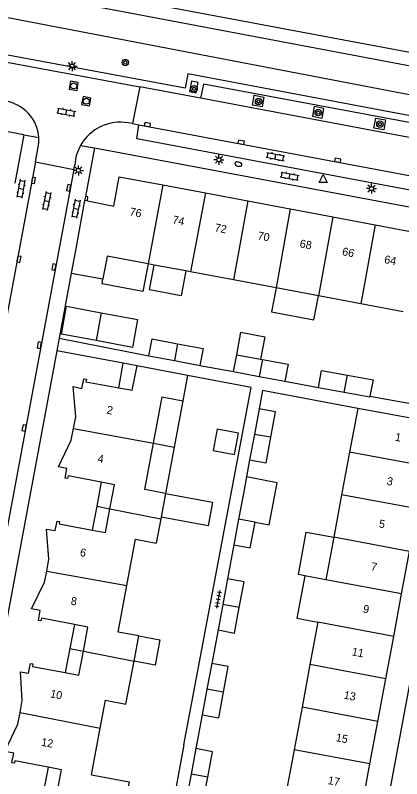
# Model space of a CAD drawing. Extents: x 124000 to 128010, y 398999 to 403000.
# Drawn here: x 126765.2 to 126813.5, y 399622.4 to 399717.7 of the extents above; entities that cross this region are included whole.
import ezdxf

# ---------------------------------------------------------------- set-up
doc = ezdxf.new("R2010")
doc.units = 0
for name, color, linetype in [('gg-afsc-erfafscheiding', 7, 'Continuous'), ('gg-afsc-muur', 7, 'Continuous'), ('gg-anno-huisnummerreeks BGT', 7, 'Continuous'), ('gg-bbg-bijgebouw', 7, 'Continuous'), ('gg-bbg-gedigitaliseerde bebouwing', 7, 'Continuous'), ('gg-bbg-gedigitaliseerde bijgebouw', 7, 'Continuous'), ('gg-bbg-hoofdgebouw', 7, 'Continuous'), ('gg-bbg-luifel en loopbrug', 7, 'Continuous'), ('gg-bbg-tussenscheiding', 7, 'Continuous'), ('gg-knt-BGT kruinlijn', 7, 'Continuous'), ('gg-knt-verharding', 7, 'Continuous'), ('gg-knt-verharding nz', 7, 'Continuous'), ('gg-kntw-beschoeiing', 7, 'Continuous'), ('gt-grn-groengrens', 7, 'Continuous'), ('gt-grn-weggrens', 7, 'Continuous'), ('gt-symb-boom', 7, 'Continuous'), ('gt-symb-brandkraan', 7, 'Continuous'), ('gt-symb-klinker verharding', 7, 'Continuous'), ('gt-symb-kolk', 7, 'Continuous'), ('gt-symb-lichtmast', 7, 'Continuous'), ('gt-symb-rioolschacht', 7, 'Continuous'), ('gt-symb-tegel verharding', 7, 'Continuous'), ('gt-symb-waterafsluiter', 7, 'Continuous')]:
    doc.layers.add(name, color=color, linetype=linetype)

# ---------------------------------------------------------------- blocks, each defined once
blk = doc.blocks.new('gt0-TEG1')
at = {"layer": 'gt-symb-tegel verharding'}
for p, q in [((-1.125, 0), (1.125, 0)), ((-0.9, -0.25), (-0.9, 0.25)), ((-0.45, -0.25), (-0.45, 0.25)), ((0, -0.25), (0, 0.25)), ((0.45, -0.25), (0.45, 0.25)), ((0.9, -0.25), (0.9, 0.25))]:
    blk.add_line(p, q, dxfattribs=at)
blk = doc.blocks.new('gt0-LMAST')
at = {"layer": 'gt-symb-lichtmast'}
for p, q in [((-0.182, 0.173), (-0.447, 0.438)), ((-0.005, 0.246), (-0.005, 0.621)), ((0.172, 0.173), (0.437, 0.438)), ((-0.255, -0.004), (-0.63, -0.004)), ((-0.182, -0.181), (-0.447, -0.446)), ((-0.005, -0.254), (-0.005, -0.629)), ((0.437, -0.446), (0.172, -0.181)), ((0.245, -0.004), (0.62, -0.004))]:
    blk.add_line(p, q, dxfattribs=at)
blk.add_circle((-0.005, -0.004), 0.25, dxfattribs=at)
blk = doc.blocks.new('gt0-WAFSL')
at = {"layer": 'gt-symb-waterafsluiter'}
for p, q in [((-0.5, -0.333), (0, 0.667)), ((0, 0.667), (0.5, -0.333)), ((0.5, -0.333), (-0.5, -0.333))]:
    blk.add_line(p, q, dxfattribs=at)
blk = doc.blocks.new('gt0-KL1')
at = {"layer": 'gt-symb-klinker verharding'}
for p, q in [((-1.15, 0.3), (1.15, 0.3)), ((-1, -0.3), (-1, 0.3)), ((-0.5, 0.3), (-0.5, 0.45)), ((0, -0.3), (0, 0.3)), ((0.5, 0.3), (0.5, 0.45)), ((1, -0.3), (1, 0.3)), ((-1.15, -0.3), (1.15, -0.3)), ((-0.5, -0.45), (-0.5, -0.3)), ((0.5, -0.45), (0.5, -0.3))]:
    blk.add_line(p, q, dxfattribs=at)
blk = doc.blocks.new('gt0-BR')
at = {"layer": 'gt-symb-brandkraan'}
for centre, radius, start, end in [((-0.244, 0), 0.206, 107.56694, 252.43307), ((0.599, -2.664), 3, 106.89205, 107.56694), ((0, -0.691), 0.938, 73.10799, 106.89205), ((-0.599, -2.664), 3, 72.43309, 73.10799), ((0.244, 0), 0.206, 287.56695, 72.43309), ((0.599, 2.664), 3, 252.43307, 253.10797), ((0, 0.691), 0.938, 253.10797, 286.89206), ((-0.599, 2.664), 3, 286.89206, 287.56695)]:
    blk.add_arc(centre, radius, start, end, dxfattribs=at)
blk = doc.blocks.new('gt0-KOLK')
at = {"layer": 'gt-symb-kolk'}
blk.add_lwpolyline([(0, 0), (0.375, 0), (0.375, 0.4), (-0.375, 0.4), (-0.375, 0), (0, 0)], dxfattribs=at)
blk = doc.blocks.new('gt0-RS')
at = {"layer": 'gt-symb-rioolschacht'}
blk.add_lwpolyline([(-0.5, -0.5), (0.5, -0.5), (0.5, 0.5), (-0.5, 0.5)], close=True, dxfattribs=at)
blk.add_circle((0, 0), 0.375, dxfattribs=at)
blk = doc.blocks.new('gt0-BOOM')
at = {"layer": 'gt-symb-boom'}
for radius in [0.4, 0.2]:
    blk.add_circle((0, 0), radius, dxfattribs=at)

msp = doc.modelspace()

# ---------------------------------------------------------------- linework, layer by layer
at = {"layer": 'gg-afsc-erfafscheiding'}
for p, q in [((126770.676, 399677.386), (126781.897, 399675.179)), ((126809.535, 399670.166), (126817.274, 399668.724)), ((126786.281, 399626.612), (126787.966, 399635.647))]:
    msp.add_line(p, q, dxfattribs=at)
msp.add_lwpolyline([(126786.281, 399626.612), (126784.632, 399617.772), (126778.822, 399618.856)], dxfattribs=at)
at = {"layer": 'gg-afsc-muur'}
for p, q in [((126773.954, 399695.09), (126773.857, 399694.603)), ((126772.178, 399685.508), (126770.676, 399677.386)), ((126788.272, 399673.991), (126792.489, 399673.214)), ((126798.903, 399672.023), (126803.105, 399671.218)), ((126794.494, 399662.187), (126794.098, 399660.058)), ((126792.518, 399651.576), (126791.729, 399647.343)), ((126790.538, 399640.95), (126789.757, 399636.756)), ((126788.565, 399630.359), (126787.778, 399626.133))]:
    msp.add_line(p, q, dxfattribs=at)
for points in [[(126774.202, 399694.532), (126774.269, 399695.032), (126773.954, 399695.09)], [(126787.966, 399635.647), (126794.691, 399671.229), (126786.726, 399672.735)], [(126808.017, 399668.628), (126796.108, 399670.851), (126795.685, 399668.58)]]:
    msp.add_lwpolyline(points, dxfattribs=at)
at = {"layer": 'gg-bbg-bijgebouw'}
for p, q in [((126781.897, 399675.179), (126785.085, 399674.585)), ((126792.489, 399673.214), (126792.882, 399675.328)), ((126792.882, 399675.328), (126795.854, 399674.777)), ((126785.085, 399674.585), (126788.272, 399673.991)), ((126795.854, 399674.777), (126796.095, 399674.732)), ((126792.489, 399673.214), (126795.696, 399672.619)), ((126795.696, 399672.619), (126798.903, 399672.023)), ((126803.105, 399671.218), (126806.333, 399670.633))]:
    msp.add_line(p, q, dxfattribs=at)
for points in [[(126781.897, 399675.179), (126782.291, 399677.293), (126785.489, 399676.698)], [(126785.489, 399676.698), (126788.686, 399676.102), (126788.272, 399673.991)], [(126796.095, 399674.732), (126799.307, 399674.135), (126798.903, 399672.023)], [(126803.105, 399671.218), (126803.488, 399673.334), (126806.726, 399672.75)], [(126806.726, 399672.75), (126809.944, 399672.17), (126809.535, 399670.166)], [(126806.333, 399670.633), (126809.513, 399670.057), (126809.535, 399670.166)]]:
    msp.add_lwpolyline(points, dxfattribs=at)
at = {"layer": 'gg-bbg-gedigitaliseerde bebouwing'}
for p, q in [((126786.726, 399672.735), (126786.132, 399669.57)), ((126808.017, 399668.628), (126806.996, 399663.159)), ((126806.996, 399663.159), (126806.003, 399657.841)), ((126806.003, 399657.841), (126805.013, 399652.533)), ((126783.371, 399654.847), (126782.798, 399651.79)), ((126783.41, 399655.054), (126783.371, 399654.847)), ((126805.013, 399652.533), (126804.022, 399647.224)), ((126804.022, 399647.224), (126801.385, 399647.718)), ((126803.035, 399641.926), (126802.043, 399636.617)), ((126802.043, 399636.617), (126801.051, 399631.309)), ((126801.051, 399631.309), (126800.06, 399626)), ((126800.06, 399626), (126799.069, 399620.692))]:
    msp.add_line(p, q, dxfattribs=at)
for points in [[(126782.472, 399664.264), (126783.558, 399670.053), (126786.132, 399669.57)], [(126783.963, 399658.003), (126781.389, 399658.486), (126782.472, 399664.264)], [(126801.385, 399647.718), (126800.393, 399642.421), (126803.035, 399641.926)], [(126774.711, 399622.875), (126779.411, 399621.992), (126778.822, 399618.856)]]:
    msp.add_lwpolyline(points, dxfattribs=at)
at = {"layer": 'gg-bbg-gedigitaliseerde bijgebouw'}
for p, q in [((126775.939, 399680.556), (126775.288, 399677.081)), ((126795.685, 399668.58), (126795.088, 399665.374)), ((126795.088, 399665.374), (126794.494, 399662.187)), ((126794.098, 399660.058), (126793.71, 399657.973)), ((126793.71, 399657.973), (126793.113, 399654.767)), ((126793.113, 399654.767), (126792.518, 399651.576)), ((126791.729, 399647.343), (126791.132, 399644.138)), ((126791.132, 399644.138), (126790.538, 399640.95)), ((126789.757, 399636.756), (126789.16, 399633.551)), ((126789.16, 399633.551), (126788.565, 399630.359)), ((126787.778, 399626.133), (126787.181, 399622.928)), ((126787.181, 399622.928), (126786.586, 399619.735))]:
    msp.add_line(p, q, dxfattribs=at)
for points in [[(126775.288, 399677.081), (126770.951, 399677.893), (126771.602, 399681.368), (126775.939, 399680.556)], [(126797.155, 399665.007), (126797.749, 399668.195), (126795.685, 399668.58)], [(126793.104, 399665.524), (126790.451, 399666.026), (126789.949, 399663.372), (126792.602, 399662.871), (126793.104, 399665.524)], [(126794.494, 399662.187), (126796.558, 399661.802), (126797.155, 399665.007)], [(126795.178, 399654.396), (126796.948, 399654.066), (126797.93, 399659.344), (126794.098, 399660.058)], [(126783.963, 399658.003), (126789.86, 399656.898), (126789.308, 399653.949), (126783.41, 399655.054)], [(126792.518, 399651.576), (126794.581, 399651.191), (126795.178, 399654.396)], [(126793.199, 399643.77), (126793.793, 399646.959), (126791.729, 399647.343)], [(126790.538, 399640.95), (126792.602, 399640.565), (126793.199, 399643.77)], [(126791.226, 399633.179), (126791.821, 399636.372), (126789.757, 399636.756)], [(126788.565, 399630.359), (126790.629, 399629.974), (126791.226, 399633.179)], [(126789.247, 399622.556), (126789.842, 399625.749), (126787.778, 399626.133)], [(126786.586, 399619.735), (126788.65, 399619.351), (126789.247, 399622.556)]]:
    msp.add_lwpolyline(points, dxfattribs=at)
at = {"layer": 'gg-bbg-hoofdgebouw'}
for p, q in [((126783.658, 399696.52), (126788.976, 399695.524)), ((126788.976, 399695.524), (126794.282, 399694.531)), ((126773.857, 399694.603), (126772.696, 399688.343)), ((126774.202, 399694.532), (126773.857, 399694.603)), ((126794.282, 399694.531), (126799.581, 399693.539)), ((126799.581, 399693.539), (126804.899, 399692.544)), ((126804.899, 399692.544), (126810.197, 399691.552)), ((126810.197, 399691.552), (126815.504, 399690.558)), ((126772.696, 399688.343), (126772.178, 399685.508)), ((126782.551, 399686.523), (126781.791, 399686.665)), ((126786.496, 399685.784), (126782.551, 399686.523)), ((126787.098, 399685.671), (126786.496, 399685.784)), ((126792.494, 399684.661), (126787.098, 399685.671)), ((126772.178, 399685.508), (126776.148, 399684.782)), ((126797.792, 399683.668), (126792.494, 399684.661)), ((126803.1, 399682.674), (126797.792, 399683.668)), ((126808.388, 399681.684), (126803.1, 399682.674)), ((126813.686, 399680.692), (126808.388, 399681.684)), ((126786.726, 399672.735), (126780.417, 399673.934)), ((126817.503, 399666.857), (126808.017, 399668.628)), ((126813.506, 399645.446), (126814.497, 399650.755)), ((126812.517, 399640.147), (126813.506, 399645.446)), ((126780.033, 399637.046), (126780.625, 399640.202)), ((126811.526, 399634.84), (126812.517, 399640.147)), ((126810.535, 399629.532), (126811.526, 399634.84)), ((126809.544, 399624.223), (126810.535, 399629.532)), ((126774.711, 399622.875), (126775.8, 399628.684)), ((126808.554, 399618.915), (126809.544, 399624.223))]:
    msp.add_line(p, q, dxfattribs=at)
for points in [[(126774.202, 399694.532), (126777.503, 399693.857), (126778.193, 399697.543), (126783.658, 399696.52)], [(126781.791, 399686.665), (126776.662, 399687.626), (126776.148, 399684.782)], [(126778.132, 399671.187), (126779.804, 399670.881), (126780.417, 399673.934)], [(126772.472, 399666.09), (126772.764, 399667.561), (126772.409, 399671.344), (126773.488, 399671.111), (126773.759, 399672.322), (126774.072, 399672.255), (126774.005, 399671.942), (126778.132, 399671.187)], [(126775.911, 399659.402), (126771.784, 399660.184), (126771.724, 399659.87), (126771.42, 399659.916), (126771.646, 399661.125), (126770.579, 399661.326), (126772.186, 399664.646), (126772.472, 399666.09)], [(126777.019, 399656.087), (126777.581, 399659.085), (126775.911, 399659.402)], [(126774.816, 399653.421), (126776.462, 399653.113), (126777.019, 399656.087)], [(126769.114, 399648.302), (126769.401, 399649.774), (126769.097, 399653.524), (126770.175, 399653.355), (126770.419, 399654.553), (126770.722, 399654.512), (126770.663, 399654.197), (126774.816, 399653.421)], [(126779.138, 399646.484), (126780.224, 399652.273), (126782.798, 399651.79)], [(126772.605, 399641.626), (126768.457, 399642.402), (126768.399, 399642.089), (126768.071, 399642.118), (126768.304, 399643.364), (126767.214, 399643.568), (126768.84, 399646.898), (126769.114, 399648.302)], [(126780.625, 399640.202), (126778.051, 399640.685), (126779.138, 399646.484)], [(126773.71, 399638.316), (126774.276, 399641.314), (126772.605, 399641.626)], [(126771.431, 399635.63), (126773.143, 399635.31), (126773.71, 399638.316)], [(126775.8, 399628.684), (126776.453, 399632.163), (126779.027, 399631.68), (126780.033, 399637.046)], [(126765.789, 399630.646), (126766.065, 399632.12), (126765.832, 399635.716), (126766.852, 399635.564), (126767.081, 399636.77), (126767.393, 399636.711), (126767.334, 399636.396), (126771.431, 399635.63)], [(126769.284, 399623.813), (126765.127, 399624.593), (126765.072, 399624.299), (126764.759, 399624.348), (126764.989, 399625.575), (126763.883, 399625.782), (126765.513, 399629.168), (126765.789, 399630.646)], [(126770.381, 399620.442), (126770.955, 399623.499), (126769.284, 399623.813)]]:
    msp.add_lwpolyline(points, dxfattribs=at)
at = {"layer": 'gg-bbg-luifel en loopbrug'}
for p, q in [((126779.836, 399676.229), (126775.288, 399677.081)), ((126778.132, 399671.187), (126778.693, 399674.253)), ((126780.417, 399673.934), (126778.693, 399674.253)), ((126786.132, 399669.57), (126785.048, 399663.79)), ((126782.472, 399664.264), (126785.048, 399663.79)), ((126785.048, 399663.79), (126783.963, 399658.003)), ((126775.911, 399659.402), (126775.364, 399656.411)), ((126775.364, 399656.411), (126774.816, 399653.421)), ((126775.364, 399656.411), (126777.019, 399656.087)), ((126772.605, 399641.626), (126772.018, 399638.628)), ((126772.018, 399638.628), (126771.431, 399635.63)), ((126772.018, 399638.628), (126773.71, 399638.316)), ((126769.284, 399623.813), (126768.72, 399620.757))]:
    msp.add_line(p, q, dxfattribs=at)
for points in [[(126781.791, 399686.665), (126781.149, 399683.238), (126776.038, 399684.196), (126776.148, 399684.782)], [(126786.496, 399685.784), (126785.915, 399682.682), (126781.971, 399683.421), (126782.551, 399686.523)], [(126797.792, 399683.668), (126797.23, 399680.668), (126802.538, 399679.674), (126803.1, 399682.674)], [(126775.939, 399680.556), (126780.487, 399679.704), (126779.836, 399676.229)], [(126792.882, 399675.328), (126793.405, 399678.121), (126796.376, 399677.564), (126795.854, 399674.777)], [(126801.385, 399647.718), (126800.594, 399647.864), (126801.573, 399653.168), (126805.013, 399652.533)], [(126780.625, 399640.202), (126783.247, 399639.718), (126782.664, 399636.56), (126780.033, 399637.046)]]:
    msp.add_lwpolyline(points, dxfattribs=at)
at = {"layer": 'gg-bbg-tussenscheiding'}
for p, q in [((126783.658, 399696.52), (126781.791, 399686.665)), ((126788.976, 399695.524), (126787.098, 399685.671)), ((126794.282, 399694.531), (126792.494, 399684.661)), ((126799.581, 399693.539), (126797.792, 399683.668)), ((126804.899, 399692.544), (126803.1, 399682.674)), ((126810.197, 399691.552), (126808.388, 399681.684)), ((126785.489, 399676.698), (126785.085, 399674.585)), ((126796.095, 399674.732), (126795.696, 399672.619)), ((126806.333, 399670.633), (126806.726, 399672.75)), ((126772.472, 399666.09), (126782.472, 399664.264)), ((126797.155, 399665.007), (126795.088, 399665.374)), ((126816.481, 399661.382), (126806.996, 399663.159)), ((126783.963, 399658.003), (126783.41, 399655.054)), ((126815.488, 399656.063), (126806.003, 399657.841)), ((126777.019, 399656.087), (126783.371, 399654.847)), ((126795.178, 399654.396), (126793.113, 399654.767)), ((126814.497, 399650.755), (126805.013, 399652.533)), ((126769.114, 399648.302), (126779.138, 399646.484)), ((126813.506, 399645.446), (126804.022, 399647.224)), ((126793.199, 399643.77), (126791.132, 399644.138)), ((126812.517, 399640.147), (126803.035, 399641.926)), ((126773.71, 399638.316), (126780.033, 399637.046)), ((126811.526, 399634.84), (126802.043, 399636.617)), ((126791.226, 399633.179), (126789.16, 399633.551)), ((126765.789, 399630.646), (126775.8, 399628.684)), ((126810.535, 399629.532), (126801.051, 399631.309)), ((126809.544, 399624.223), (126800.06, 399626)), ((126789.247, 399622.556), (126787.181, 399622.928))]:
    msp.add_line(p, q, dxfattribs=at)
at = {"layer": 'gg-knt-BGT kruinlijn'}
msp.add_line((126722.765, 399725.412), (126829.331, 399704.974), dxfattribs=at)
at = {"layer": 'gg-knt-verharding'}
for p, q in [((126766.236, 399702.778), (126711.412, 399713.014)), ((126780.769, 399708.782), (126779.855, 399704.188)), ((126788.347, 399707.378), (126780.769, 399708.782)), ((126779.855, 399704.188), (126780.643, 399704.049)), ((126766.236, 399702.778), (126765.111, 399696.73)), ((126775.091, 399701.154), (126773.954, 399695.09)), ((126775.091, 399701.154), (126825.266, 399691.774)), ((126767.704, 399699.403), (126759.088, 399653.274)), ((126767.704, 399699.403), (126772.509, 399698.441)), ((126772.509, 399698.441), (126763.912, 399652.356)), ((126770.676, 399677.386), (126770.378, 399675.794)), ((126770.378, 399675.794), (126760.38, 399622.342)), ((126778.693, 399674.253), (126770.378, 399675.794)), ((126820.456, 399666.301), (126810.506, 399612.894))]:
    msp.add_line(p, q, dxfattribs=at)
for points in [[(126823.532, 399701.645), (126819.978, 399702.314), (126820.342, 399704.089), (126786.772, 399710.41), (126786.43, 399708.625), (126764.273, 399712.744)], [(126786.988, 399708.206), (126787.817, 399708.042), (126788.065, 399709.309), (126787.236, 399709.473), (126786.988, 399708.206)], [(126817.739, 399701.844), (126818.041, 399703.639), (126788.719, 399709.125), (126788.347, 399707.378)], [(126795.057, 399707.732), (126796.287, 399707.503), (126796.073, 399706.268), (126794.846, 399706.495), (126795.057, 399707.732)], [(126802.344, 399705.097), (126803.551, 399704.868), (126803.782, 399706.075), (126802.574, 399706.322), (126802.344, 399705.097)], [(126810.262, 399704.88), (126811.496, 399704.661), (126811.286, 399703.424), (126810.045, 399703.614), (126810.262, 399704.88)], [(126821.869, 399696.322), (126821.459, 399694.576), (126780.379, 399702.27), (126780.643, 399704.049)]]:
    msp.add_lwpolyline(points, dxfattribs=at)
at = {"layer": 'gg-knt-verharding nz'}
for p, q in [((126764.122, 399711.867), (126780.769, 399708.782)), ((126817.739, 399701.844), (126788.347, 399707.378)), ((126779.855, 399704.188), (126779.309, 399704.285)), ((126780.643, 399704.049), (126821.869, 399696.322)), ((126772.509, 399698.441), (126772.624, 399699.056))]:
    msp.add_line(p, q, dxfattribs=at)
msp.add_lwpolyline([(126767.704, 399699.403), (126768.037, 399701.235), (126768.114, 399701.832), (126768.117, 399702.433)], dxfattribs=at)
for centre, radius, start, end in [((126763.241, 399702.157), 4.883, 3.24544, 82.85293), ((126778.346, 399698.629), 5.738, 80.33976, 150.30537), ((126778.346, 399698.628), 5.738, 150.29482, 175.71992)]:
    msp.add_arc(centre, radius, start, end, dxfattribs=at)
at = {"layer": 'gg-kntw-beschoeiing'}
msp.add_lwpolyline([(126732.355, 399728.505), (126837.206, 399708.85), (126842.38, 399711.96), (126845.497, 399711.361), (126845.528, 399711.309)], dxfattribs=at)
at = {"layer": 'gt-grn-groengrens'}
msp.add_lwpolyline([(126844.255, 399710.406), (126842.422, 399710.486), (126837.325, 399707.09), (126724.751, 399728.358), (126720.041, 399732.733), (126720.467, 399734.908)], dxfattribs=at)
at = {"layer": 'gt-grn-weggrens'}
for p, q in [((126766.236, 399702.778), (126768.117, 399702.433)), ((126773.362, 399701.471), (126775.091, 399701.154))]:
    msp.add_line(p, q, dxfattribs=at)

# ---------------------------------------------------------------- block references
at = {"layer": 'gt-symb-boom'}
for p in [(126778.95, 399711.811), (126787.543, 399708.529), (126795.607, 399706.952), (126803.071, 399705.56), (126810.785, 399704.113)]:
    msp.add_blockref('gt0-BOOM', p, dxfattribs=at)
at = {"layer": 'gt-symb-brandkraan', "rotation": -14.898187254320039}
msp.add_blockref('gt0-BR', (126793.092, 399699.126), dxfattribs=at)
at = {"layer": 'gt-symb-klinker verharding'}
for p, rotation in [((126771.562, 399705.621), -10.602058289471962), ((126797.73, 399700.066), -10.71464389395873), ((126799.505, 399697.623), -10.714643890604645), ((126765.896, 399696.06), -100.14079314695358), ((126769.117, 399694.529), -100.95043426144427), ((126772.773, 399693.57), -100.60205829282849)]:
    msp.add_blockref('gt0-KL1', p, dxfattribs=dict(at, rotation=rotation))
at = {"layer": 'gt-symb-kolk'}
for p, rotation in [((126781.668, 399703.858), -10.54573436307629), ((126793.398, 399701.659), -10.602058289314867), ((126805.478, 399699.403), -10.602058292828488), ((126767.269, 399697.134), -100.78161673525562), ((126772.063, 399696.134), 79.10581701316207), ((126765.441, 399687.28), -100.48938981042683), ((126770.22, 399686.24), 79.45426563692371), ((126768.389, 399676.475), 79.39794170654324), ((126766.486, 399666.137), 79.56697526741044)]:
    msp.add_blockref('gt0-KOLK', p, dxfattribs=dict(at, rotation=rotation))
at = {"layer": 'gt-symb-lichtmast'}
for p in [(126772.289, 399711.368), (126790.657, 399699.677), (126773.083, 399698.347), (126809.74, 399696.068)]:
    msp.add_blockref('gt0-LMAST', p, dxfattribs=at)
at = {"layer": 'gt-symb-rioolschacht'}
for p, rotation in [((126772.495, 399708.897), 80.97080115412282), ((126774.064, 399706.982), -10.54573436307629)]:
    msp.add_blockref('gt0-RS', p, dxfattribs=dict(at, rotation=rotation))
at = {"layer": 'gt-symb-tegel verharding', "rotation": -100.65836150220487}
msp.add_blockref('gt0-TEG1', (126790.549, 399644.793), dxfattribs=at)
at = {"layer": 'gt-symb-waterafsluiter'}
msp.add_blockref('gt0-WAFSL', (126803.673, 399697.165), dxfattribs=at)

# ---------------------------------------------------------------- texts
at = {"layer": 'gg-anno-huisnummerreeks BGT'}
for s, rotation, p in [('76', 349.4, (126779.423, 399692.735)), ('74', 349.4, (126784.778, 399691.732)), ('72', 349.4, (126790.058, 399690.744)), ('70', 349.4, (126795.429, 399689.739)), ('68', 349.4, (126800.702, 399688.752)), ('66', 349.4, (126806.01, 399687.758)), ('64', 349.4, (126811.276, 399686.772)), ('2', 348.3, (126776.552, 399667.986)), ('1', 349.5, (126812.616, 399664.595)), ('4', 350.3, (126775.422, 399661.903)), ('3', 349.4, (126811.589, 399659.094)), ('5', 349.4, (126810.597, 399653.781)), ('6', 348.2, (126773.2, 399650.2)), ('7', 349.5, (126809.599, 399648.431)), ('8', 350.4, (126772.071, 399644.117)), ('9', 349.5, (126808.609, 399643.131)), ('11', 349.4, (126807.216, 399637.788)), ('10', 348.1, (126769.486, 399632.553)), ('13', 349.4, (126806.206, 399632.376)), ('15', 349.5, (126805.215, 399627.065)), ('12', 350.7, (126768.374, 399626.484)), ('17', 349.5, (126804.217, 399621.716))]:
    msp.add_text(s, height=1, rotation=rotation, dxfattribs=at).set_placement(p)

doc.saveas('drawing.dxf')
